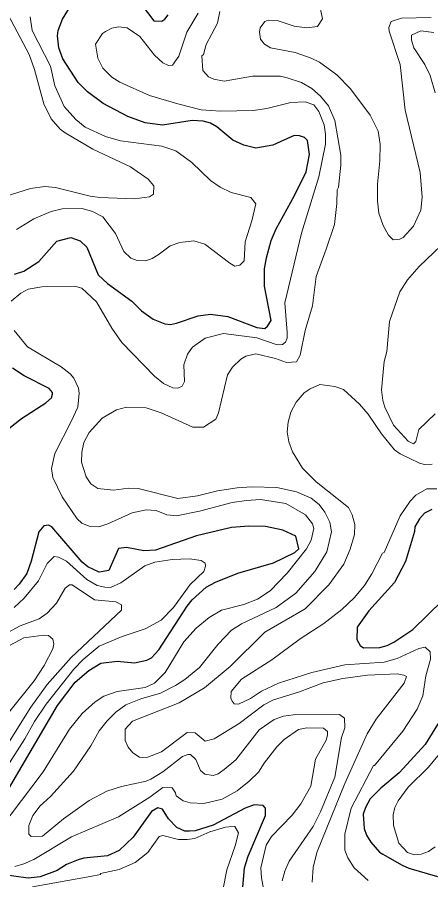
# Model space of a CAD drawing. Extents: x 423 to 448.8, y 7456.3 to 7484.
# Drawn here: x 437.572 to 438.607, y 7480.624 to 7482.784 of the extents above; entities that cross this region are included whole.
import ezdxf

# ---------------------------------------------------------------- set-up
doc = ezdxf.new("R2010")
doc.units = 0
doc.header["$LTSCALE"] = 0.032
doc.layers.add('1', color=7, linetype='Continuous', lineweight=25)
doc.layers.add('2', color=7, linetype='Continuous', lineweight=13)

msp = doc.modelspace()

# ---------------------------------------------------------------- linework, layer by layer
at = {"layer": '1'}
for points in [[(437.8396, 7482.8728), (437.9139, 7482.7746), (437.934, 7482.7739), (437.9417, 7482.7785), (437.9502, 7482.7901)], [(437.5658, 7482.1404), (437.5891, 7482.1481), (437.6262, 7482.1721), (437.6718, 7482.2232), (437.7066, 7482.2324), (437.7298, 7482.2239), (437.7468, 7482.2077), (437.7747, 7482.1388), (437.7986, 7482.1172), (437.859, 7482.0723), (437.8837, 7482.0483), (437.9124, 7482.0274), (437.9418, 7482.0158), (437.9557, 7482.0143), (437.9711, 7482.0174), (438.0253, 7482.036), (438.0562, 7482.0398), (438.0995, 7482.0344), (438.1722, 7482.0066), (438.1923, 7482.0042), (438.1985, 7482.0097), (438.2078, 7482.0244), (438.1916, 7482.1102), (438.1915, 7482.1536), (438.1962, 7482.1814), (438.2078, 7482.2247), (438.2202, 7482.2541), (438.2666, 7482.3376), (438.2952, 7482.3964), (438.3037, 7482.4397), (438.2991, 7482.4753), (438.2913, 7482.4823), (438.279, 7482.4869), (438.2651, 7482.4877), (438.2124, 7482.4629), (438.1692, 7482.4559), (438.1398, 7482.4637), (438.1119, 7482.4761), (438.0717, 7482.5093), (438.0562, 7482.5186), (438.0377, 7482.5233), (438.0098, 7482.5248), (437.9356, 7482.5132), (437.8923, 7482.5194), (437.8489, 7482.5349), (437.7878, 7482.5673), (437.7483, 7482.5967), (437.7251, 7482.6199), (437.6865, 7482.6795), (437.6764, 7482.7074), (437.6733, 7482.7368), (437.6749, 7482.7507), (437.6857, 7482.7785), (437.7229, 7482.8404)], [(437.6524, 7481.8542), (437.5898, 7481.8859), (437.5604, 7481.9045)], [(437.5511, 7481.7537), (437.5829, 7481.7784), (437.6439, 7481.8179), (437.6579, 7481.8302), (437.6602, 7481.8395), (437.6602, 7481.8441), (437.6524, 7481.8542)], [(438.61, 7481.551), (438.5915, 7481.5417), (438.579, 7481.5278), (438.5675, 7481.5077), (438.5667, 7481.4961), (438.5442, 7481.4203), (438.5164, 7481.3677), (438.4522, 7481.2973), (438.4228, 7481.2563), (438.4221, 7481.2254), (438.4306, 7481.2107), (438.4391, 7481.2045), (438.4801, 7481.2053), (438.4986, 7481.2107), (438.5149, 7481.2184), (438.5621, 7481.2501), (438.6371, 7481.3228)], [(437.7816, 7481.1658), (437.8226, 7481.1713), (437.866, 7481.1666), (437.8969, 7481.1736), (437.9085, 7481.1798), (437.927, 7481.1991), (437.9974, 7481.3089), (438.0098, 7481.3244), (438.0454, 7481.3561), (438.0686, 7481.3692), (438.1243, 7481.3917), (438.214, 7481.4172), (438.2674, 7481.4435), (438.2774, 7481.4528), (438.2697, 7481.4845), (438.2372, 7481.4992), (438.1939, 7481.5085), (438.1521, 7481.5092), (438.1088, 7481.5054), (438.0206, 7481.4853), (437.9186, 7481.4489), (437.8892, 7481.4474), (437.8458, 7481.4559), (437.8257, 7481.4535), (437.8017, 7481.3979), (437.7778, 7481.394), (437.7491, 7481.4072), (437.7352, 7481.4188), (437.6586, 7481.5077), (437.6509, 7481.5116), (437.6385, 7481.51), (437.6261, 7481.4953), (437.6076, 7481.4219), (437.596, 7481.3909), (437.5774, 7481.3638), (437.565, 7481.3507)], [(437.5504, 7480.8503), (437.6733, 7481.0599), (437.7174, 7481.1186), (437.7515, 7481.148), (437.7816, 7481.1658)], [(438.6595, 7481.0692), (438.5937, 7480.9624), (438.528, 7480.8912), (438.4824, 7480.8533), (438.4561, 7480.8263), (438.4437, 7480.8046), (438.4383, 7480.7876), (438.4406, 7480.7521), (438.4468, 7480.735), (438.4576, 7480.718), (438.4793, 7480.6925), (438.4874, 7480.6877), (438.4932, 7480.6847), (438.5358, 7480.66), (438.5528, 7480.653), (438.6239, 7480.6322)], [(438.1312, 7480.537), (438.1413, 7480.6531), (438.1506, 7480.6824), (438.1939, 7480.7845), (438.1939, 7480.8031), (438.1877, 7480.8092), (438.1653, 7480.8116), (438.1429, 7480.8031), (438.0624, 7480.7605), (438.0176, 7480.7459), (438.0036, 7480.7451), (437.992, 7480.7451), (437.9719, 7480.7543), (437.951, 7480.776), (437.9355, 7480.8), (437.9239, 7480.8039), (437.9085, 7480.7946), (437.8621, 7480.7304), (437.8273, 7480.6971), (437.7979, 7480.6832), (437.7391, 7480.6778), (437.7252, 7480.6739), (437.6958, 7480.6615), (437.6726, 7480.6469), (437.6293, 7480.6306), (437.5999, 7480.6275), (437.5272, 7480.6376)]]:
    msp.add_lwpolyline(points, dxfattribs=at)
at = {"layer": '2'}
for points in [[(438.6085, 7482.7832), (438.5342, 7482.7816), (438.5079, 7482.7731), (438.5025, 7482.7584), (438.5033, 7482.7491), (438.5311, 7482.6656), (438.5435, 7482.5511), (438.5806, 7482.3949), (438.586, 7482.333), (438.5822, 7482.3005), (438.5644, 7482.2603), (438.5381, 7482.2324), (438.5296, 7482.2278), (438.5133, 7482.2263), (438.5017, 7482.2378), (438.4886, 7482.2618), (438.477, 7482.2928), (438.4739, 7482.3237), (438.4739, 7482.3655), (438.4801, 7482.4243), (438.4808, 7482.466), (438.4754, 7482.4985), (438.4561, 7482.5387), (438.4066, 7482.6045), (438.3726, 7482.6392), (438.3285, 7482.671), (438.3084, 7482.6811), (438.2682, 7482.695), (438.2063, 7482.7073), (438.1908, 7482.7166), (438.1815, 7482.729), (438.1784, 7482.746), (438.1807, 7482.7569), (438.1923, 7482.7731), (438.2001, 7482.7762), (438.2233, 7482.7754), (438.2651, 7482.7615), (438.2975, 7482.7569), (438.3238, 7482.7607), (438.3362, 7482.7801), (438.3269, 7482.8234)], [(437.5071, 7482.3237), (437.6053, 7482.3546), (437.6417, 7482.3601), (437.6679, 7482.357), (437.7546, 7482.3353), (437.7793, 7482.3322), (437.866, 7482.3291), (437.9031, 7482.3337), (437.9131, 7482.3407), (437.9139, 7482.3616), (437.8999, 7482.3778), (437.8559, 7482.4088), (437.7615, 7482.4536), (437.6919, 7482.4938), (437.6795, 7482.5031), (437.6571, 7482.5295), (437.6386, 7482.5666), (437.6153, 7482.6532), (437.6022, 7482.6903), (437.5496, 7482.7893)], [(437.6045, 7482.7847), (437.6099, 7482.7507), (437.6555, 7482.6609), (437.6664, 7482.6115), (437.6896, 7482.5604), (437.719, 7482.5279), (437.7422, 7482.5085), (437.7933, 7482.4846), (437.8304, 7482.4738), (437.934, 7482.4606), (437.9696, 7482.449), (438.009, 7482.4196), (438.0562, 7482.3748), (438.0802, 7482.3585), (438.108, 7482.3446), (438.1568, 7482.3322), (438.1691, 7482.3167), (438.1599, 7482.2742), (438.1428, 7482.2216), (438.1405, 7482.1737), (438.1297, 7482.1628), (438.1173, 7482.1605), (438.1042, 7482.1674), (438.0415, 7482.2154), (438.0145, 7482.2239), (437.9789, 7482.2193), (437.9549, 7482.2108), (437.9247, 7482.1883), (437.91, 7482.1791), (437.8938, 7482.1737), (437.8729, 7482.1744), (437.8566, 7482.1806), (437.8389, 7482.1969), (437.818, 7482.2417), (437.7863, 7482.2835), (437.7608, 7482.2974), (437.7345, 7482.3044), (437.685, 7482.3036), (437.6571, 7482.2974), (437.6138, 7482.2789), (437.5705, 7482.2525)], [(438.0794, 7482.7978), (438.0732, 7482.7692), (438.0454, 7482.7151), (438.0384, 7482.6903), (438.0346, 7482.6872), (438.0369, 7482.6501), (438.0508, 7482.6346), (438.064, 7482.6285), (438.0903, 7482.6238), (438.1614, 7482.6362), (438.231, 7482.6362), (438.248, 7482.6323), (438.2836, 7482.6199), (438.3099, 7482.6052), (438.3315, 7482.5859), (438.3517, 7482.5619), (438.3672, 7482.5248), (438.3826, 7482.4382), (438.3826, 7482.4134), (438.3764, 7482.3578), (438.3733, 7482.3516), (438.3726, 7482.3175), (438.3664, 7482.2649), (438.3455, 7482.2031), (438.3207, 7482.1342), (438.3115, 7482.0607), (438.2929, 7481.9989), (438.2805, 7481.937), (438.2712, 7481.9207), (438.2465, 7481.9192), (438.2187, 7481.9293), (438.1692, 7481.9408), (438.1444, 7481.9346), (438.132, 7481.9277), (438.1111, 7481.9076), (438.0987, 7481.8882), (438.0763, 7481.7931), (438.0693, 7481.7769), (438.0384, 7481.7575), (438.0121, 7481.7567), (437.9325, 7481.7931), (437.8953, 7481.8055), (437.8458, 7481.807), (437.8211, 7481.8001), (437.7847, 7481.7799), (437.7522, 7481.7436), (437.7391, 7481.7189), (437.7337, 7481.6941), (437.7329, 7481.6694), (437.7445, 7481.6323), (437.7569, 7481.6152), (437.7739, 7481.6036), (437.8134, 7481.599), (437.8505, 7481.6044), (437.8752, 7481.6036), (437.9742, 7481.5788), (438.0237, 7481.585), (438.0732, 7481.5974), (438.1227, 7481.6052), (438.1599, 7481.6075), (438.2217, 7481.6059), (438.2712, 7481.5951), (438.3084, 7481.5796), (438.3277, 7481.5634), (438.3424, 7481.5441), (438.3548, 7481.5193), (438.3586, 7481.4946), (438.347, 7481.4451), (438.3169, 7481.3956), (438.2697, 7481.3414), (438.2202, 7481.3058), (438.1336, 7481.2648), (438.1088, 7481.2486), (438.0755, 7481.2138), (438.0284, 7481.155), (437.992, 7481.1249)], [(437.8342, 7481.9695), (437.9155, 7481.8851), (437.9387, 7481.8666), (437.9619, 7481.8557), (437.9742, 7481.855), (437.985, 7481.8596), (437.9912, 7481.8712), (437.9889, 7481.913), (437.9982, 7481.9401), (438.0114, 7481.9571), (438.0423, 7481.9803), (438.0887, 7481.9919), (438.1722, 7481.981), (438.2232, 7481.9633), (438.2364, 7481.964), (438.2434, 7481.9702), (438.248, 7481.9803), (438.248, 7481.9942), (438.2419, 7482.0685), (438.2836, 7482.2433), (438.3269, 7482.3841), (438.3439, 7482.466), (438.3439, 7482.4908), (438.3409, 7482.514), (438.3269, 7482.548), (438.3145, 7482.5642), (438.2929, 7482.572), (438.2573, 7482.5704), (438.197, 7482.555), (438.163, 7482.5503), (438.081, 7482.5488), (438.033, 7482.5519), (437.9742, 7482.5666), (437.9031, 7482.5874), (437.8288, 7482.6215), (437.8087, 7482.6339), (437.7863, 7482.6563), (437.7739, 7482.6811), (437.7685, 7482.7166), (437.7855, 7482.7429), (437.7932, 7482.7483), (437.8087, 7482.7561), (437.8257, 7482.7599), (437.8474, 7482.7569), (437.8791, 7482.7352), (437.9162, 7482.6888), (437.9371, 7482.6694), (437.951, 7482.6625), (437.9611, 7482.664), (437.9765, 7482.6865), (437.9966, 7482.746), (438.0253, 7482.794)], [(438.6185, 7482.5944), (438.6061, 7482.6377), (438.5922, 7482.6656), (438.5652, 7482.7074), (438.559, 7482.7259), (438.559, 7482.739), (438.5829, 7482.7499), (438.6147, 7482.7452)], [(438.6185, 7481.7908), (438.5775, 7481.7513), (438.5698, 7481.7212), (438.5644, 7481.7157), (438.5504, 7481.7219), (438.5141, 7481.7622), (438.4925, 7481.8071), (438.487, 7481.8241), (438.4839, 7481.8504), (438.4909, 7481.9215), (438.4971, 7481.9463), (438.504, 7482.022), (438.5296, 7482.0963), (438.5489, 7482.1257), (438.5783, 7482.1597), (438.6696, 7482.2463)], [(437.5573, 7482.0723), (437.5813, 7482.0924), (437.5999, 7482.1025), (437.6339, 7482.1087), (437.719, 7482.1095), (437.7344, 7482.1056), (437.7708, 7482.0708), (437.8087, 7482.0051), (437.8342, 7481.9695)], [(437.5279, 7480.7505), (437.637, 7480.8943), (437.7035, 7481.0011), (437.7352, 7481.0398), (437.7677, 7481.0691), (437.7894, 7481.0831), (437.8226, 7481.0947), (437.8923, 7481.1055), (437.9155, 7481.1156), (437.9425, 7481.1426), (437.9889, 7481.2192), (438.0199, 7481.254), (438.0523, 7481.2803), (438.0833, 7481.2989), (438.1398, 7481.3128), (438.1738, 7481.3267), (438.2055, 7481.3476), (438.248, 7481.3917), (438.2967, 7481.4528), (438.3076, 7481.4745), (438.3146, 7481.5031), (438.3115, 7481.5147), (438.2937, 7481.5379), (438.2442, 7481.5657), (438.1815, 7481.5758), (438.1459, 7481.5735), (438.1104, 7481.5688), (438.0284, 7481.5464), (437.9711, 7481.5348), (437.9464, 7481.5379), (437.9201, 7481.5487), (437.8953, 7481.5503), (437.8598, 7481.5425), (437.7994, 7481.5147), (437.7762, 7481.5077), (437.7522, 7481.5093), (437.7337, 7481.517), (437.7221, 7481.5278), (437.685, 7481.5827), (437.6618, 7481.6307), (437.6579, 7481.6539), (437.6664, 7481.691), (437.7074, 7481.7715), (437.7236, 7481.8071), (437.7275, 7481.8426), (437.7259, 7481.855), (437.7136, 7481.8798), (437.705, 7481.8906), (437.6819, 7481.9083), (437.5983, 7481.9586), (437.5643, 7481.9989)], [(438.6108, 7481.6647), (438.5915, 7481.6639), (438.5791, 7481.667), (438.5311, 7481.6902), (438.5164, 7481.7003), (438.4839, 7481.7405), (438.4507, 7481.79), (438.429, 7481.8148), (438.3888, 7481.8511), (438.3672, 7481.8589), (438.33, 7481.8643), (438.3053, 7481.8535), (438.2906, 7481.8434), (438.2704, 7481.8194), (438.2573, 7481.7947), (438.2503, 7481.7699), (438.248, 7481.7452), (438.2519, 7481.7204), (438.2612, 7481.6957), (438.2867, 7481.6547), (438.3208, 7481.6199), (438.4012, 7481.5557), (438.4105, 7481.5379), (438.4174, 7481.5131), (438.4167, 7481.4884), (438.4058, 7481.4513), (438.3896, 7481.4141), (438.3524, 7481.3623), (438.2929, 7481.302), (438.1924, 7481.244), (438.1049, 7481.1573), (438.0408, 7481.1039), (437.9773, 7481.0668), (437.8605, 7481.0212), (437.8427, 7481.0011), (437.8427, 7480.9725), (437.8497, 7480.9554), (437.8613, 7480.9415), (437.8783, 7480.9307), (437.8969, 7480.9299), (437.9332, 7480.9439), (437.9974, 7480.9926), (438.0175, 7480.9918), (438.0431, 7480.9709)], [(438.6224, 7481.6029), (438.5976, 7481.6029), (438.5698, 7481.5866), (438.5559, 7481.5719), (438.5311, 7481.5348), (438.4909, 7481.4435), (438.4862, 7481.4412), (438.46, 7481.3901), (438.4414, 7481.3607), (438.4159, 7481.3298), (438.3849, 7481.3004), (438.3393, 7481.2656), (438.2805, 7481.2269), (438.2094, 7481.1743), (438.1335, 7481.1264), (438.108, 7481.0955), (438.1073, 7481.0785), (438.1103, 7481.0707), (438.115, 7481.0645), (438.1258, 7481.063), (438.156, 7481.0777), (438.1838, 7481.0962), (438.2264, 7481.1156), (438.3099, 7481.1426), (438.3919, 7481.162), (438.4909, 7481.1689), (438.5234, 7481.1774), (438.5775, 7481.2029), (438.593, 7481.206), (438.6061, 7481.1944), (438.6069, 7481.1759), (438.5953, 7481.1341), (438.5876, 7481.0846), (438.5736, 7481.0506), (438.5373, 7480.9957), (438.4669, 7480.9098), (438.4638, 7480.9098), (438.4081, 7480.8031), (438.3919, 7480.7381), (438.3919, 7480.6979), (438.3996, 7480.6785), (438.4159, 7480.6538), (438.4507, 7480.6221)], [(437.5643, 7481.3058), (437.5898, 7481.3291), (437.6254, 7481.3724), (437.647, 7481.4157), (437.6648, 7481.4335), (437.6757, 7481.4319), (437.6957, 7481.4219), (437.7468, 7481.3754), (437.7723, 7481.3607), (437.7917, 7481.3561), (437.8056, 7481.3553), (437.8319, 7481.3669), (437.8915, 7481.4095), (437.917, 7481.4188), (437.9603, 7481.4257), (438.0036, 7481.4273), (438.033, 7481.4234), (438.0423, 7481.4164), (438.0438, 7481.4087), (438.0392, 7481.3956), (438.0051, 7481.3631), (437.9634, 7481.3051), (437.9325, 7481.2741), (437.8923, 7481.2524), (437.835, 7481.2331), (437.7778, 7481.2084), (437.7375, 7481.1751), (437.7143, 7481.1512), (437.6447, 7481.063), (437.6153, 7481.0197), (437.5913, 7480.9764), (437.4792, 7480.8031)], [(437.5411, 7481.2385), (437.5798, 7481.2594), (437.6269, 7481.2772), (437.647, 7481.2911), (437.671, 7481.3167), (437.6919, 7481.3538), (437.7035, 7481.3623), (437.7097, 7481.3623), (437.7654, 7481.3244), (437.8195, 7481.3198), (437.8335, 7481.312), (437.8335, 7481.2989), (437.7074, 7481.1805), (437.647, 7481.1124), (437.606, 7481.056), (437.5202, 7480.9199)], [(437.5542, 7481.046), (437.6146, 7481.1218), (437.6401, 7481.1604), (437.6618, 7481.2022), (437.6641, 7481.2146), (437.6617, 7481.2262), (437.6509, 7481.2354), (437.6386, 7481.2362), (437.5891, 7481.2292), (437.5441, 7481.2053)], [(438.0431, 7480.9709), (438.0655, 7480.9763), (438.1274, 7481.015), (438.1893, 7481.0614), (438.214, 7481.0746), (438.2759, 7481.0931), (438.3378, 7481.1171), (438.3873, 7481.1279), (438.4491, 7481.1357), (438.5234, 7481.1395), (438.5396, 7481.1364), (438.5466, 7481.1326), (438.5412, 7481.1156), (438.4708, 7481.0259), (438.4483, 7480.9887), (438.3919, 7480.865), (438.347, 7480.7536), (438.3223, 7480.6917), (438.313, 7480.6546), (438.3107, 7480.6175)], [(437.992, 7481.1249), (437.9681, 7481.1101), (437.9309, 7481.0908), (437.8814, 7481.0769), (437.8443, 7481.0614), (437.8195, 7481.0436), (437.7978, 7481.022), (437.7778, 7480.9965), (437.7569, 7480.9593), (437.7128, 7480.8959), (437.6555, 7480.8325), (437.63, 7480.8085), (437.6115, 7480.7845), (437.6014, 7480.7598), (437.6014, 7480.7381), (437.6068, 7480.7319), (437.6355, 7480.7327), (437.6881, 7480.776), (437.7522, 7480.8224), (437.7963, 7480.8456), (437.8335, 7480.8572), (437.8953, 7480.8704), (437.9069, 7480.8758), (437.9371, 7480.8936), (437.9858, 7480.9322), (437.9989, 7480.9377), (438.0059, 7480.9377), (438.0191, 7480.9245), (438.0307, 7480.8974), (438.0415, 7480.8881), (438.0624, 7480.8851), (438.0755, 7480.8889), (438.0903, 7480.8998), (438.1196, 7480.9237), (438.1776, 7480.9995), (438.2155, 7481.0251), (438.2388, 7481.0336), (438.2635, 7481.0367), (438.3787, 7481.0374), (438.3911, 7481.0282), (438.3919, 7481.0042), (438.3842, 7480.9795), (438.3672, 7480.8804), (438.3316, 7480.7938), (438.313, 7480.7567), (438.2527, 7480.6701), (438.2419, 7480.6453), (438.2357, 7480.6206)], [(438.1823, 7480.6531), (438.1954, 7480.7103), (438.2086, 7480.7319), (438.2604, 7480.7853), (438.2821, 7480.8139), (438.3068, 7480.858), (438.3192, 7480.9253), (438.3455, 7480.9733), (438.3486, 7480.9856), (438.3486, 7480.9949), (438.3385, 7481.0034), (438.2975, 7481.0042), (438.2766, 7481.0003), (438.2403, 7480.9748), (438.2217, 7480.9562), (438.19, 7480.916), (438.1761, 7480.8928), (438.1529, 7480.8704), (438.1227, 7480.8464), (438.0856, 7480.8255), (438.0392, 7480.8147), (438.0052, 7480.8162), (437.9874, 7480.8216), (437.9703, 7480.834), (437.9688, 7480.8417), (437.9603, 7480.8541), (437.9371, 7480.8549), (437.9046, 7480.8301), (437.8257, 7480.7814), (437.7082, 7480.7311), (437.6138, 7480.6747), (437.5891, 7480.6631), (437.5659, 7480.6569)], [(438.6185, 7480.7064), (438.6015, 7480.6948), (438.5837, 7480.6878), (438.5667, 7480.6863), (438.5489, 7480.6917), (438.5272, 7480.7149), (438.5141, 7480.7598), (438.5133, 7480.7861), (438.5172, 7480.8046), (438.5257, 7480.8217), (438.5504, 7480.8557), (438.6015, 7480.9052), (438.641, 7480.9531)], [(437.6107, 7480.6058), (437.7546, 7480.6314), (437.7808, 7480.6368), (437.7808, 7480.6391), (437.8273, 7480.6492), (437.8675, 7480.6669), (437.8992, 7480.6917), (437.9278, 7480.7319), (437.9371, 7480.7342), (437.9758, 7480.7242), (437.9974, 7480.7242), (438.0168, 7480.7273), (438.0543, 7480.7439), (438.0934, 7480.7552), (438.1017, 7480.7564), (438.1065, 7480.7582), (438.1173, 7480.7574), (438.1258, 7480.7412), (438.1181, 7480.7087), (438.0972, 7480.6484), (438.0872, 7480.5974)], [(438.1946, 7480.568), (438.1838, 7480.6283), (438.1823, 7480.6531)]]:
    msp.add_lwpolyline(points, dxfattribs=at)

doc.saveas('drawing.dxf')
